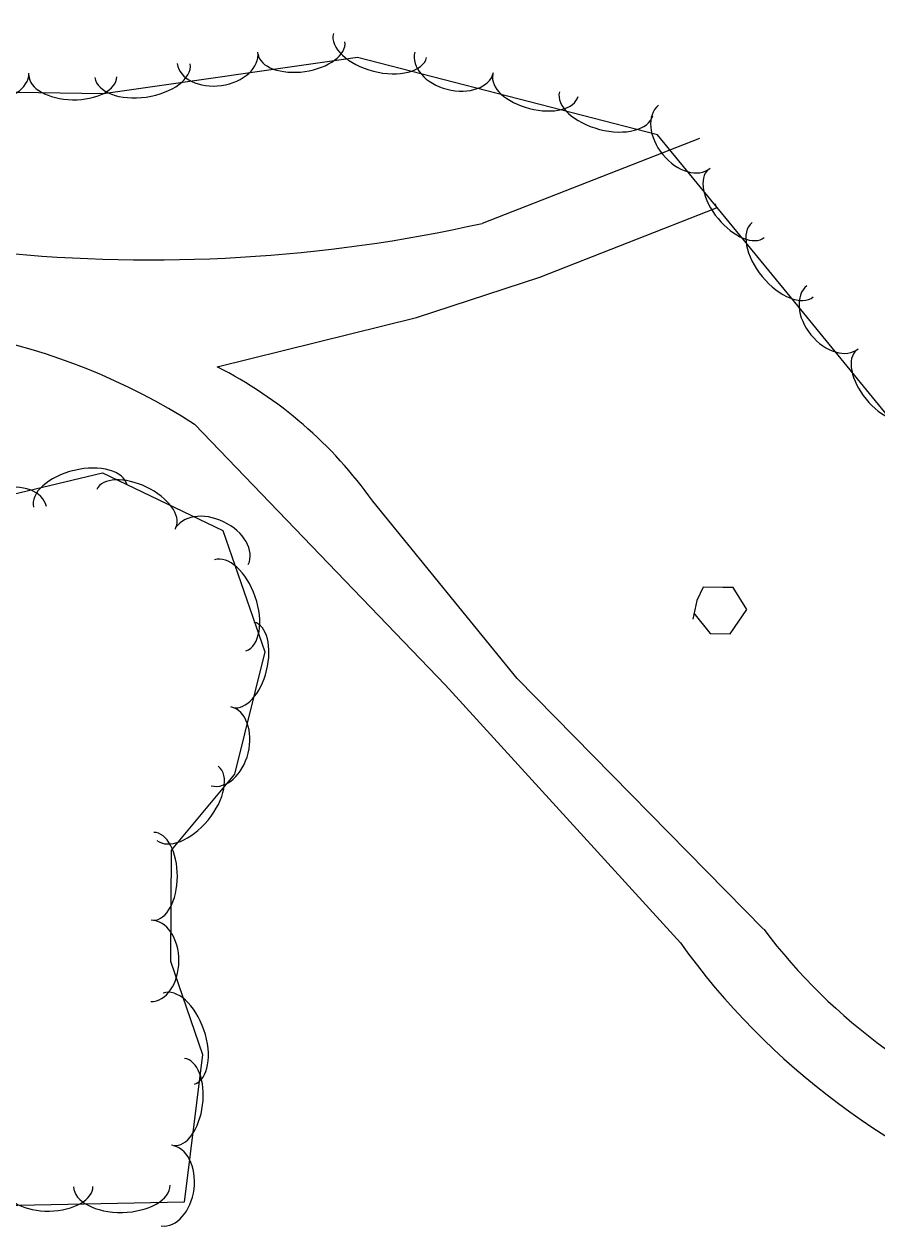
# Model space of a CAD drawing. Extents: x 954793 to 988390, y 1867850 to 1924428.
# Drawn here: x 961215.7 to 961319.6, y 1902768.6 to 1902915.2 of the extents above; entities that cross this region are included whole.
import ezdxf

# ---------------------------------------------------------------- set-up
doc = ezdxf.new("R2010")
doc.units = 0
for name, color, linetype in [('S_DRIVEWAY', 7, 'Continuous'), ('S_MISC_STRUCTURES', 7, 'Continuous'), ('S_TREE', 7, 'Continuous')]:
    doc.layers.add(name, color=color, linetype=linetype)

msp = doc.modelspace()

# ---------------------------------------------------------------- linework, layer by layer
at = {"layer": 'S_DRIVEWAY'}
for points in [[(961297.96, 1902901.22), (961271.49, 1902890.89)], [(961239.2, 1902873.42), (961263.48, 1902879.42), (961278.49, 1902884.34), (961300.01, 1902892.77)], [(961300.01, 1902892.77), (961299.88, 1902893.27)], [(961236.44, 1902866.42), (961267.02, 1902834.67), (961295.61, 1902803.27)], [(961305.75, 1902804.96), (961275.73, 1902835.46), (961258.15, 1902857.05)]]:
    msp.add_lwpolyline(points, dxfattribs=at)
for centre, major_axis, ratio, start_param, end_param in [((961231.46, 1903071.44), (156.21, 99.63), 0.997931, 4.041869, 4.36343), ((961194.24, 1902800.64), (13.9, 76.9), 0.999992, 5.891588, 6.638799), ((961215.41, 1902826.76), (-50.52, 13.94), 0.999472, 4.027678, 4.510321), ((961361.93, 1902847.05), (69.08, 12.64), 0.997501, 3.604658, 4.200442), ((961368.81, 1902855.71), (-89.7, 9.01), 0.997323, 0.723059, 1.334826)]:
    msp.add_ellipse(centre, major_axis=major_axis, ratio=ratio, start_param=start_param, end_param=end_param, dxfattribs=at)
at = {"layer": 'S_MISC_STRUCTURES'}
msp.add_lwpolyline([(961297.27, 1902843.42), (961299.23, 1902840.95), (961301.67, 1902840.92), (961303.7, 1902843.87), (961302.06, 1902846.55), (961300.79, 1902846.56), (961298.37, 1902846.58), (961297.62, 1902844.96), (961297.14, 1902842.71)], dxfattribs=at)
at = {"layer": 'S_TREE'}
for points in [[(961183.9, 1902935.37), (961213.59, 1902935.08), (961251.85, 1902934.75), (961287.23, 1902934.44), (961319.24, 1902929.42), (961339.5, 1902916.72), (961348, 1902878.82), (961348.06, 1902860.84), (961327.02, 1902859.93), (961309.93, 1902880.86), (961292.81, 1902901.66), (961256.27, 1902911.08), (961225.36, 1902906.65), (961201.51, 1902907.04), (961177.33, 1902911.94), (961175.76, 1902935.13), (961182.67, 1902936.84)], [(961198.42, 1902829.51), (961208.72, 1902856.57), (961225.24, 1902860.5), (961239.87, 1902853.48), (961245, 1902838.71), (961241.3, 1902823.83), (961233.61, 1902814.55), (961233.52, 1902801.04), (961237.43, 1902789.7), (961235.16, 1902771.7), (961210.81, 1902771.23), (961209.77, 1902809.1), (961200.04, 1902830.28)]]:
    msp.add_lwpolyline(points, dxfattribs=at)
for centre, major_axis, ratio in [((961259.03, 1902912.55), (5.68, -1.46), 0.55008), ((961239.24, 1902911.04), (4.91, 0.7), 0.685311), ((961249.47, 1902912.24), (5.29, 0.76), 0.540699), ((961268.06, 1902910.5), (4.8, -1.24), 0.685311), ((961230.11, 1902909.47), (5.81, 0.83), 0.55008), ((961211.33, 1902909.26), (4.95, -0.08), 0.685311), ((961221.63, 1902908.83), (5.35, -0.09), 0.540699), ((961277.97, 1902907.67), (5.18, -1.33), 0.540699), ((961286.56, 1902905.46), (5.68, -1.46), 0.55008), ((961296.09, 1902901.43), (3.15, -3.83), 0.685311), ((961302.43, 1902893.31), (3.4, -4.13), 0.540699), ((961308.07, 1902886.46), (3.73, -4.53), 0.55008), ((961314.15, 1902879.46), (3.13, -3.84), 0.685311), ((961320.46, 1902871.32), (3.38, -4.14), 0.540699), ((961222.53, 1902857.67), (-5.71, -1.36), 0.55008), ((961213.58, 1902855.28), (-4.82, -1.15), 0.685311), ((961229.35, 1902856.17), (-4.82, 2.31), 0.540699), ((961238.52, 1902851.48), (-4.47, 2.14), 0.685311), ((961240.79, 1902844.37), (-1.92, 5.54), 0.55008), ((961242.42, 1902837.14), (1.29, 5.19), 0.540699), ((961239.68, 1902827.21), (1.2, 4.81), 0.685311), ((961235.6, 1902820.28), (3.74, 4.52), 0.55008), ((961231.46, 1902811.38), (0.03, 5.35), 0.540699), ((961231.14, 1902801.08), (0.03, 4.96), 0.685311), ((961234.53, 1902791.62), (-1.91, 5.55), 0.55008), ((961234.56, 1902783.9), (0.67, 5.3), 0.540699), ((961233.01, 1902773.72), (0.62, 4.92), 0.685311), ((961218.72, 1902773.51), (5.35, 0.1), 0.540699), ((961227.59, 1902773.68), (5.87, 0.11), 0.55008)]:
    msp.add_ellipse(centre, major_axis=major_axis, ratio=ratio, start_param=3.141593, end_param=6.283185, dxfattribs=at)

doc.saveas('drawing.dxf')
